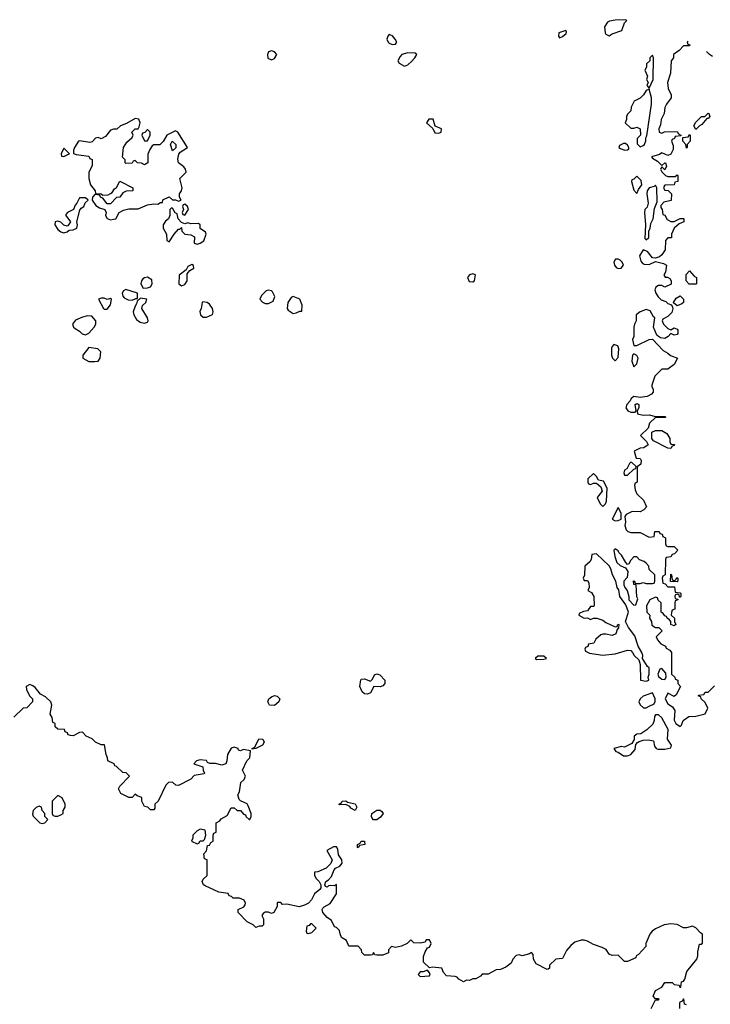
# Model space of a CAD drawing. Header units: inches. Extents: x 2380249 to 2585472, y 382747 to 546448.
# Tile 624 of 626: x 2519784 to 2524244, y 493418 to 499775. Entities that reach past the tile are written whole.
import ezdxf

# ---------------------------------------------------------------- set-up
doc = ezdxf.new("R2010")
doc.units = ezdxf.units.IN
doc.header["$MEASUREMENT"] = 0
doc.layers.add('C5419', color=7, linetype='Continuous')
doc.layers.add('C5429', color=7, linetype='Continuous')

msp = doc.modelspace()

# ---------------------------------------------------------------- linework, layer by layer
at = {"layer": 'C5419', "color": 4, "elevation": 44}
for points in [[(2520000, 495237), (2519998, 495238), (2519994, 495270), (2519982, 495290), (2519991.3, 495350), (2519984.7, 495370), (2519950, 495402), (2519919.6, 495419.6), (2519883.6, 495463.6), (2519870, 495474), (2519850, 495482), (2519826, 495470), (2519828, 495450), (2519848, 495410), (2519868, 495390), (2519868, 495370), (2519830, 495332), (2519806, 495330), (2519747.3, 495272.7)], [(2520000, 494736), (2519994, 494730), (2519994, 494650), (2519998, 494638), (2520000, 494637.3)]]:
    msp.add_lwpolyline(points, dxfattribs=at)
msp.add_lwpolyline([(2519910, 494698), (2519890, 494688), (2519872, 494670), (2519866.4, 494646.4), (2519871.6, 494631.6), (2519914, 494590), (2519930, 494584.7), (2519946, 494590), (2519966, 494610), (2519946, 494630), (2519946, 494650), (2519928.4, 494668.4), (2519926, 494690)], close=True, dxfattribs=at)
at = {"layer": 'C5429', "color": 4}
for points, elevation in [([(2523695.3, 499775.3), (2523630, 499773.2), (2523593.4, 499766.6), (2523580.5, 499759.5), (2523561, 499730), (2523566, 499690), (2523570, 499682), (2523590, 499671.3), (2523610, 499684.7), (2523673.4, 499706.6), (2523690, 499754), (2523706, 499770)], 48), ([(2522170, 499679), (2522161, 499670), (2522154.8, 499650), (2522162.8, 499630), (2522170, 499622.8), (2522190, 499616), (2522210, 499618), (2522219, 499630), (2522209.2, 499650), (2522191.9, 499671.9)], 48), ([(2523310, 499706), (2523266, 499690), (2523262.8, 499670), (2523270, 499658), (2523290, 499667.3), (2523313.6, 499686.4), (2523316.4, 499696.4)], 48), ([(2521410, 499573.2), (2521391.3, 499568.7), (2521384.7, 499550), (2521386.8, 499526.8), (2521410, 499516), (2521430, 499524.7), (2521444, 499550), (2521430, 499568.7)], 48), ([(2522290, 499560.9), (2522252, 499550), (2522242, 499538), (2522226, 499510), (2522234.8, 499494.8), (2522270, 499476), (2522290, 499484.7), (2522314.8, 499505.2), (2522335.3, 499530), (2522348, 499550), (2522339, 499559)], 48), ([(2523870, 499546), (2523854, 499530), (2523854, 499510), (2523832, 499490), (2523831.6, 499468.4), (2523822, 499450), (2523838, 499410), (2523832, 499390), (2523842, 499370), (2523834, 499350), (2523850, 499334), (2523874, 499390), (2523878, 499530)], 48), ([(2523850, 499326), (2523830, 499318), (2523812, 499290), (2523790, 499268), (2523751.6, 499248.4), (2523732, 499210), (2523730, 499186), (2523710, 499166), (2523702, 499150), (2523702, 499130), (2523694, 499110), (2523730, 499074), (2523750, 499074), (2523770, 499082), (2523792, 499070), (2523794, 499030), (2523772.7, 499007.3), (2523772.7, 498972.7), (2523790, 498954), (2523810, 498962), (2523818, 498970), (2523827.3, 498992.7), (2523828, 499012), (2523834.6, 499025.4), (2523864, 499230), (2523865.2, 499270)], 48), ([(2524150, 499066), (2524138, 499090), (2524150, 499114), (2524188, 499150), (2524208.7, 499151.3), (2524230, 499171.3), (2524234, 499170), (2524242, 499150), (2524230, 499138), (2524222, 499138), (2524190, 499098), (2524174, 499090)], 48), ([(2520530, 499137.2), (2520474.4, 499105.6), (2520436, 499090), (2520411, 499069), (2520390, 499068.7), (2520370, 499062), (2520339.1, 499020.9), (2520310, 499006), (2520290, 499014), (2520274, 499010), (2520252.7, 498987.3), (2520238, 498982), (2520170, 498994), (2520164.7, 498990), (2520138, 498950), (2520131.3, 498930), (2520132, 498912), (2520150, 498904.7), (2520230, 498894), (2520238, 498878), (2520252.7, 498872.7), (2520252, 498832), (2520231.3, 498790), (2520231.3, 498750), (2520242, 498710), (2520272, 498670), (2520274, 498654), (2520311.1, 498651.1), (2520322, 498642), (2520354.6, 498645.4), (2520370, 498652), (2520380.4, 498659.6), (2520396.4, 498683.6), (2520408.4, 498691.6), (2520430, 498732), (2520514, 498690), (2520514, 498670), (2520471.6, 498668.4), (2520450, 498658), (2520430.7, 498629.3), (2520410, 498628), (2520370, 498586), (2520350, 498586), (2520322, 498622), (2520306, 498630), (2520302, 498642), (2520270, 498646), (2520254, 498630), (2520252, 498610), (2520275.3, 498575.3), (2520299.8, 498559.8), (2520334, 498550), (2520342, 498530), (2520338, 498510), (2520350, 498492), (2520370, 498482.8), (2520390, 498486.8), (2520406, 498490), (2520426, 498530), (2520454.5, 498545.5), (2520490, 498554), (2520550, 498553.4), (2520610, 498578.8), (2520650, 498586), (2520676.4, 498583.6), (2520694, 498594), (2520706, 498594), (2520708.9, 498611.1), (2520750, 498632), (2520770, 498612), (2520790, 498612), (2520810, 498602.8), (2520828, 498610), (2520817.2, 498630), (2520817.2, 498650), (2520829.3, 498670.7), (2520833.2, 498690), (2520819, 498750), (2520859, 498790), (2520854, 498810), (2520844.7, 498824.7), (2520809.2, 498850), (2520805.2, 498874.8), (2520812.9, 498907.1), (2520820.9, 498919.1), (2520868, 498950), (2520806, 499050), (2520790, 499058), (2520734, 499030), (2520711.3, 498988.7), (2520690, 498968), (2520650, 498968), (2520639.6, 498960.4), (2520623.6, 498936.4), (2520612.7, 498907.3), (2520611.3, 498850), (2520590, 498838), (2520570, 498848), (2520546, 498850), (2520530, 498866), (2520518, 498862), (2520510, 498848), (2520470, 498846), (2520466, 498850), (2520466, 498870), (2520448.7, 498888.7), (2520455.3, 498950), (2520476.4, 498983.6), (2520510, 499014), (2520518, 499030), (2520509, 499050), (2520530, 499071), (2520548.4, 499071.6), (2520556.4, 499083.6), (2520562, 499110), (2520554, 499134)], 48), ([(2522453.6, 499133.6), (2522426.4, 499133.6), (2522412, 499110), (2522452.7, 499072.7), (2522465.4, 499045.4), (2522490, 499042), (2522506, 499050), (2522508, 499070), (2522467.3, 499087.3)], 48), ([(2520610, 499066), (2520592.7, 499047.3), (2520578, 499042), (2520574, 499030), (2520590, 498994), (2520610, 498994), (2520626, 499030), (2520626, 499050)], 48), ([(2524090, 498946), (2524086, 498970), (2524066, 498990), (2524066, 499014), (2524102, 499018), (2524110, 499034), (2524114, 499030), (2524114, 498990), (2524094, 498970), (2524094, 498950)], 48), ([(2520770, 498928), (2520758, 498970), (2520768, 498992), (2520791.6, 498968.4), (2520791.6, 498948.4)], 48), ([(2523696.4, 498976.4), (2523683.6, 498976.4), (2523658, 498962), (2523654, 498950), (2523663.6, 498943.6), (2523690, 498932), (2523710, 498934), (2523718, 498942), (2523718, 498950), (2523710, 498966)], 48), ([(2520070, 498946), (2520052, 498910), (2520054, 498894), (2520070, 498892), (2520090, 498902), (2520106, 498910)], 48), ([(2523770, 498766), (2523750, 498746), (2523738, 498742), (2523734, 498730), (2523750, 498674), (2523770, 498654), (2523780.2, 498679.8), (2523802, 498710), (2523798, 498738)], 48), ([(2523890, 498706), (2523882, 498698), (2523850, 498689), (2523837.3, 498670), (2523833.4, 498650), (2523842.8, 498590), (2523835.3, 498564.7), (2523822, 498550), (2523818.8, 498530), (2523826, 498450), (2523822, 498362), (2523830, 498354), (2523846, 498370), (2523846, 498410), (2523855.3, 498430), (2523860.4, 498459.6), (2523875.3, 498490), (2523883.1, 498556.9), (2523900.4, 498599.6), (2523898, 498690)], 48), ([(2520210, 498626), (2520170, 498626), (2520154, 498590), (2520142, 498578), (2520131, 498549), (2520094, 498530), (2520082, 498518), (2520082, 498510), (2520112, 498470), (2520096, 498444), (2520090, 498442), (2520070, 498448.7), (2520050, 498468), (2520030, 498475.3), (2520014, 498470), (2520012, 498450), (2520030, 498421), (2520050, 498404.7), (2520070, 498398), (2520090, 498404.7), (2520104, 498416), (2520130, 498418.8), (2520154, 498430), (2520157.2, 498450), (2520153.2, 498470), (2520173.6, 498546.4), (2520181.2, 498558.8), (2520198, 498570), (2520208, 498592), (2520226, 498610)], 48), ([(2520850, 498584), (2520840.7, 498579.3), (2520836, 498570), (2520841, 498550), (2520834, 498530), (2520838, 498518), (2520850, 498514), (2520874, 498550), (2520868.7, 498570)], 48), ([(2520770, 498558), (2520762, 498558), (2520754, 498550), (2520754, 498510), (2520744.7, 498490), (2520724.9, 498475.1), (2520710.8, 498450), (2520710.8, 498430), (2520732, 498390), (2520734, 498350), (2520750, 498342), (2520782, 498390), (2520810, 498422), (2520818, 498422), (2520830, 498434), (2520831.3, 498410), (2520850, 498391.3), (2520890, 498386.8), (2520914, 498374), (2520912, 498332), (2520930, 498326), (2520950, 498331.3), (2520972.5, 498347.5), (2520988.7, 498390), (2520983.1, 498403.1), (2520950, 498428), (2520948.7, 498450), (2520939.3, 498459.3), (2520890, 498458), (2520870, 498464), (2520850, 498458), (2520830, 498466), (2520808, 498490), (2520802, 498522), (2520787.3, 498527.3)], 48), ([(2520895.3, 498195.3), (2520870, 498182), (2520859.8, 498160.2), (2520814.4, 498125.6), (2520811.3, 498070), (2520830, 498056), (2520850, 498064.7), (2520865.2, 498090), (2520864.7, 498135.3), (2520884, 498156), (2520908, 498170), (2520907.3, 498187.3)], 48), ([(2523650, 498229.3), (2523630.9, 498229.1), (2523620.7, 498210), (2523624.9, 498190), (2523635.5, 498175.5), (2523650, 498167.7), (2523669.3, 498170.7), (2523684, 498190), (2523675.3, 498210), (2523662, 498222)], 48), ([(2522710, 498135.1), (2522690, 498128.7), (2522676, 498110), (2522685.8, 498085.8), (2522710, 498083), (2522721.2, 498090), (2522728.7, 498128.7)], 48), ([(2524150, 498068), (2524108.4, 498068.4), (2524088.4, 498088.4), (2524088.7, 498130), (2524110, 498154), (2524139.6, 498119.6), (2524154, 498110), (2524154, 498070)], 48), ([(2520610, 498113.2), (2520590, 498109), (2520578.8, 498101.2), (2520570.7, 498089.3), (2520567.3, 498070), (2520582.5, 498042.5), (2520610, 498044.9), (2520629.3, 498050.7), (2520639.3, 498070), (2520636.5, 498096.5)], 48), ([(2520470, 498033.2), (2520455.3, 498024.7), (2520446, 498010), (2520451.3, 497990), (2520459.8, 497979.8), (2520485.4, 497965.4), (2520510, 497964.7), (2520534, 497974), (2520546, 497974), (2520546, 498010)], 48), ([(2521390, 498029), (2521376, 498024), (2521345.4, 497994.6), (2521334, 497970), (2521351.6, 497951.6), (2521370, 497942), (2521390, 497942), (2521422, 497958), (2521431.9, 497988.1), (2521417.5, 498017.5), (2521410, 498024)], 48), ([(2520330, 497978), (2520310, 497978), (2520294, 497970), (2520324.7, 497910), (2520330, 497906), (2520350, 497906), (2520370, 497934), (2520378, 497970), (2520370, 497975.3), (2520350, 497968)], 48), ([(2520563.6, 497976.4), (2520542, 497958), (2520539.6, 497940.4), (2520530, 497926), (2520518, 497890), (2520521, 497870), (2520539.1, 497839.1), (2520562.4, 497822.4), (2520590, 497814.8), (2520610, 497822), (2520613.2, 497830), (2520609.3, 497850), (2520574, 497910), (2520578, 497930), (2520598, 497950), (2520606, 497970)], 48), ([(2520967.1, 497952.9), (2520962, 497950), (2520956, 497910), (2520948.2, 497891.8), (2520951, 497870), (2520970, 497854.8), (2520990, 497854), (2521010, 497864), (2521028.9, 497871.1), (2521034, 497890), (2521029, 497910), (2521010, 497939), (2520995.3, 497950)], 48), ([(2521550, 497988.7), (2521538, 497982), (2521516, 497950), (2521511, 497910), (2521518.8, 497898.8), (2521550, 497878), (2521570, 497882), (2521594, 497894), (2521606, 497894), (2521608, 497932), (2521594, 497970)], 48), ([(2524030, 497928.7), (2524006, 497946), (2524006, 497950), (2524023.1, 497976.9), (2524050, 497992), (2524071, 497971), (2524071.3, 497950), (2524059.8, 497940.2)], 48), ([(2520223.1, 497863.1), (2520190, 497854), (2520144.9, 497835.1), (2520124.7, 497810), (2520131.3, 497790), (2520141.4, 497781.4), (2520170, 497764.7), (2520187.7, 497747.7), (2520210, 497741), (2520230, 497751), (2520265.2, 497790), (2520275.3, 497810), (2520275.3, 497830), (2520250, 497862)], 48), ([(2520230, 497658), (2520191.3, 497610), (2520191.3, 497590), (2520230, 497567.3), (2520270, 497567.3), (2520290, 497571.3), (2520304, 497590), (2520308.7, 497630), (2520289.1, 497649.1)], 48), ([(2523622, 497678), (2523610, 497666), (2523606.4, 497653.6), (2523606, 497610), (2523612, 497590), (2523630, 497572), (2523650, 497594), (2523654, 497650), (2523646, 497670)], 48), ([(2523750, 497618), (2523742, 497610), (2523738, 497570), (2523750, 497534), (2523770, 497554), (2523778, 497590), (2523770, 497606)], 48), ([(2523990, 497006), (2523970, 497008), (2523876.4, 497056.4), (2523866, 497070), (2523867.3, 497112.7), (2523890, 497122), (2523930, 497122), (2523963.6, 497103.6), (2523982, 497070), (2523982, 497050), (2523990, 497034), (2524012, 497032), (2524010, 497026), (2523998, 497022)], 48), ([(2523730, 496918), (2523722, 496910), (2523705.4, 496874.6), (2523690, 496866), (2523686, 496850), (2523690, 496834), (2523710, 496834), (2523750, 496874), (2523762, 496878), (2523766, 496890), (2523736.4, 496916.4)], 48), ([(2523490, 496846), (2523454, 496810), (2523454, 496790), (2523458, 496778), (2523470, 496774), (2523490, 496782), (2523510, 496782), (2523538, 496758), (2523544.7, 496730), (2523514, 496690), (2523532, 496650), (2523550, 496632), (2523568, 496650), (2523573.6, 496666.4), (2523579, 496750), (2523555.3, 496795.3), (2523522, 496802), (2523510, 496826)], 48), ([(2523650, 496626), (2523611.3, 496550), (2523630, 496538.8), (2523650, 496541), (2523668, 496550), (2523668.7, 496570), (2523668, 496590)], 48), ([(2523630, 496358), (2523622, 496350), (2523627.3, 496310), (2523641, 496270), (2523662, 496250), (2523696.9, 496236.9), (2523712, 496212), (2523707.5, 496172.5), (2523686, 496150), (2523686.4, 496126.4), (2523691.3, 496110), (2523706.8, 496090), (2523718, 496050), (2523718, 496030), (2523750, 495994), (2523762, 495998), (2523775.3, 496035.3), (2523769, 496049), (2523766, 496126), (2523749.1, 496129.1), (2523748.7, 496151.3), (2523754, 496150), (2523758, 496138), (2523770, 496134), (2523790, 496134), (2523810, 496142), (2523830, 496134), (2523870, 496134), (2523882, 496138), (2523886, 496150), (2523886, 496190), (2523850, 496226), (2523847.3, 496247.3), (2523830, 496266), (2523816.4, 496276.4), (2523787.3, 496287.3), (2523770, 496306), (2523750, 496306), (2523730, 496286), (2523718, 496262), (2523710, 496258), (2523698, 496270), (2523670, 496318), (2523654, 496334), (2523650, 496346)], 48), ([(2523510, 496326), (2523478, 496322), (2523474, 496290), (2523465.4, 496274.6), (2523432.7, 496247.3), (2523432, 496188), (2523422, 496170), (2523430, 496154), (2523450, 496154), (2523459.6, 496139.6), (2523462, 496110), (2523454, 496090), (2523476.9, 496076.9), (2523491.6, 496051.6), (2523494, 495990), (2523490, 495986), (2523470, 495986), (2523450, 495958), (2523425.4, 495954.6), (2523398, 495942), (2523394, 495930), (2523430, 495912), (2523450, 495914), (2523470, 495902), (2523490, 495912), (2523511.1, 495911.1), (2523550, 495898), (2523570, 495882), (2523630, 495854), (2523642, 495858), (2523647.3, 495872.7), (2523654, 495870), (2523651.6, 495848.4), (2523642, 495838), (2523634, 495810), (2523610, 495798), (2523570, 495808.7), (2523550, 495808.7), (2523536.9, 495803.1), (2523505.4, 495774.6), (2523491.1, 495748.9), (2523458, 495742), (2523452.7, 495727.3), (2523438, 495722), (2523434, 495710), (2523438, 495698), (2523464.7, 495684.7), (2523550, 495671), (2523630, 495681), (2523710, 495704.7), (2523730, 495702), (2523742, 495690), (2523752, 495670), (2523782, 495642), (2523791.1, 495611.1), (2523794, 495510), (2523830, 495504.7), (2523846, 495510), (2523842, 495530), (2523849, 495550), (2523848.7, 495590), (2523838.6, 495598.6), (2523806, 495650), (2523808, 495670), (2523802, 495690), (2523779, 495730), (2523756, 495796), (2523715.3, 495850), (2523695.3, 495890), (2523715.3, 495950), (2523698, 495998), (2523659, 496050), (2523653.2, 496093.2), (2523642, 496110), (2523634, 496150), (2523612.7, 496190), (2523602, 496230), (2523590, 496248)], 48), ([(2524010, 496154), (2524022, 496158), (2524027.3, 496172.7), (2524034, 496170), (2524034, 496150), (2524030, 496146), (2523987.3, 496147.3), (2523990, 496194), (2523994, 496190), (2523998, 496158)], 48), ([(2523170, 495666), (2523130, 495666), (2523114, 495650), (2523124.7, 495644.7), (2523170, 495646), (2523186, 495650)], 48), ([(2523930, 495586), (2523918, 495582), (2523904.7, 495550), (2523910, 495534), (2523930, 495518), (2523950, 495514), (2523958, 495530), (2523956.4, 495556.4)], 48), ([(2522112.8, 495467.2), (2522071, 495469), (2522050, 495429), (2522030, 495419.3), (2522010, 495422.7), (2521995.9, 495435.9), (2521980.9, 495470), (2521986.6, 495513.4), (2521990, 495518), (2522010, 495518.8), (2522050, 495504.7), (2522063.1, 495516.9), (2522075.3, 495544.7), (2522090, 495552), (2522110, 495544.7), (2522142.8, 495510), (2522142.8, 495490), (2522130, 495474)], 44), ([(2521430, 495346.6), (2521398, 495350), (2521386, 495370), (2521394, 495390), (2521410, 495402.8), (2521430, 495410.8), (2521446.8, 495406.8), (2521464.7, 495390), (2521458, 495370)], 44), ([(2523870, 495428), (2523810, 495408), (2523792, 495390), (2523782, 495370), (2523791.6, 495351.6), (2523812.7, 495332.7), (2523830, 495332), (2523850, 495342), (2523882, 495358), (2523887.3, 495372.7), (2523888, 495390)], 48), ([(2523910, 495286), (2523890, 495286), (2523883.6, 495276.4), (2523882, 495250), (2523872.7, 495227.3), (2523834, 495190), (2523796, 495164), (2523770, 495162), (2523752, 495150), (2523752, 495128), (2523737.3, 495102.7), (2523690, 495079), (2523670, 495082), (2523622, 495070), (2523634, 495050), (2523650, 495044.7), (2523682.8, 495022.8), (2523710, 495022.8), (2523730, 495031.3), (2523758, 495062), (2523764, 495096), (2523772.9, 495107.1), (2523784.7, 495115.3), (2523810, 495122.8), (2523845.4, 495125.4), (2523878, 495118), (2523883.6, 495083.6), (2523894, 495070), (2523906, 495066), (2523950, 495064.7), (2523990, 495074), (2523993.2, 495090), (2523968, 495130), (2523972.7, 495192.7), (2523930, 495268)], 48), ([(2521286, 495066), (2521286, 495070), (2521302, 495078), (2521328.9, 495131.1), (2521354, 495130), (2521362, 495110), (2521352, 495090), (2521310, 495068.7)], 44), ([(2521950, 494668), (2521923.1, 494683.1), (2521915.3, 494695.3), (2521890, 494708), (2521850, 494706), (2521846, 494710), (2521862, 494718), (2521866, 494730), (2521890, 494732), (2521902, 494722), (2521950, 494711.3), (2521962, 494690)], 44), ([(2522069, 494609), (2522060.2, 494620.2), (2522055.3, 494630), (2522059, 494650), (2522090, 494671.3), (2522111.1, 494671.1), (2522123.6, 494663.6), (2522132, 494650), (2522114.4, 494625.6), (2522090, 494609)], 44), ([(2520950, 494548), (2520930, 494538), (2520902, 494510), (2520902, 494490), (2520894, 494470), (2520930, 494454), (2520942, 494458), (2520950, 494474), (2520970, 494474), (2520978, 494482), (2520986, 494510), (2520982, 494542)], 44), ([(2521970, 494428), (2521966, 494430), (2521966, 494450), (2521982, 494458), (2521990, 494472), (2522011.3, 494471.3), (2522014, 494450), (2521978, 494442)], 44), ([(2521670, 493938), (2521662, 493938), (2521652.7, 493927.3), (2521638, 493922), (2521634, 493890), (2521638, 493878), (2521650, 493874), (2521670, 493882), (2521698, 493910)], 44), ([(2522418, 493638), (2522390, 493628), (2522370, 493628), (2522358, 493610), (2522370, 493598), (2522430, 493602), (2522434.6, 493614.6)], 44)]:
    msp.add_lwpolyline(points, close=True, dxfattribs=dict(at, elevation=elevation))
for points, elevation in [([(2524101.6, 499637.6), (2524094, 499630), (2524098, 499618), (2524112.7, 499612.7), (2524110, 499606), (2524070, 499606), (2524043.6, 499576.4), (2524006, 499550), (2524006, 499530), (2523991.3, 499510), (2523987.3, 499430), (2523966.8, 499370), (2523970.8, 499330), (2523991.3, 499290), (2523991.3, 499270), (2523961, 499230), (2523950, 499208), (2523945.5, 499170), (2523926.8, 499130), (2523922.8, 499097.2), (2523912, 499070), (2523914, 499050), (2523930, 499042), (2523948.7, 499051.3), (2524030, 499054), (2524038, 499038), (2524054, 499030), (2524054, 499026), (2524018, 499022), (2524012, 499008), (2523998, 499002), (2523994, 498990), (2524003.6, 498963.6), (2524003.6, 498936.4), (2523990, 498908), (2523970, 498898), (2523930, 498915.3), (2523916, 498904), (2523864.7, 498890), (2523870, 498882), (2523902.8, 498862.8), (2523930, 498834), (2523950, 498852), (2523954, 498850), (2523962, 498830), (2523950, 498806), (2523930, 498826), (2523922, 498810), (2523930, 498794), (2523954, 498770), (2523970, 498762), (2524018, 498762), (2524030, 498774), (2524034, 498770), (2524034, 498730), (2524014, 498726), (2524010, 498708), (2523950, 498706), (2523943.6, 498696.4), (2523942, 498690), (2523950, 498674), (2523972.7, 498672.7), (2523994, 498650), (2523991.1, 498608.9), (2523943.6, 498596.4), (2523923.6, 498576.4), (2523923.6, 498563.6), (2523934, 498550), (2523938, 498518), (2523950, 498514), (2523965.4, 498485.4), (2523990, 498472), (2524010, 498471.3), (2524048.4, 498491.6), (2524070, 498492), (2524074, 498490), (2524074, 498470), (2524043.6, 498456.4), (2524011.6, 498428.4), (2523994, 498390), (2523992.7, 498367.3), (2523970, 498366), (2523954, 498350), (2523952, 498290), (2523930, 498258), (2523915.3, 498244.7), (2523890, 498235.3), (2523870, 498237.2), (2523838.6, 498278.6), (2523810, 498289), (2523786.8, 498250), (2523796.4, 498216.4), (2523804.7, 498204.7), (2523817.5, 498197.5), (2523850, 498194), (2523890, 498214), (2523942, 498202), (2523962, 498190), (2523954.8, 498145.2), (2523944.7, 498124.7), (2523952, 498112), (2523968, 498112), (2523983.6, 498103.6), (2523992, 498090), (2523991.6, 498068.4), (2523951.3, 498048.7), (2523930, 498058), (2523910, 498058), (2523891.6, 498048.4), (2523886, 498030), (2523891.3, 498010), (2523906.8, 497986.8), (2523927.3, 497967.3), (2523956, 497956), (2523970, 497942), (2523994, 497934), (2523999.6, 497919.6), (2524002, 497910), (2523995.3, 497884.7), (2523970, 497858), (2523938, 497842), (2523934, 497830), (2523942, 497810), (2523970, 497782), (2523990, 497772), (2524010, 497784.7), (2524030, 497778), (2524034.8, 497770), (2524034, 497750), (2524030, 497742), (2524010, 497739), (2523990, 497748), (2523970.9, 497729.1), (2523950, 497717.2), (2523921.5, 497721.5), (2523908.9, 497728.9), (2523899, 497739), (2523878, 497790), (2523886, 497850), (2523876.4, 497856.4), (2523854.6, 497894.6), (2523830, 497904), (2523792, 497890), (2523766, 497870), (2523766, 497830), (2523754.8, 497810), (2523750.7, 497790), (2523750.7, 497730), (2523740.7, 497710), (2523750, 497672), (2523770, 497671), (2523850, 497711.3), (2523870, 497712), (2523939.6, 497639.6), (2523970, 497622), (2523986.4, 497606.4), (2524032, 497590), (2524011.1, 497548.9), (2523970, 497518), (2523930, 497518), (2523886.4, 497473.6), (2523865.4, 497414.6), (2523865.4, 497405.4), (2523874, 497390), (2523874, 497370), (2523863.6, 497356.4), (2523837.3, 497342.7), (2523820.7, 497339.3), (2523790, 497336), (2523750, 497342), (2523732, 497330), (2523725.4, 497314.6), (2523704.7, 497290), (2523698, 497270), (2523712, 497250), (2523730, 497241), (2523758, 497242), (2523766, 497250), (2523758, 497290), (2523770, 497298), (2523782, 497290), (2523782, 497270), (2523772, 497250), (2523774, 497230), (2523810, 497221), (2523850, 497224.7), (2523890, 497214), (2523950, 497214), (2523954, 497210), (2523954, 497206), (2523890, 497206), (2523852, 497170), (2523842, 497138), (2523794, 497090), (2523832.7, 497052.7), (2523842, 497030), (2523814, 497010), (2523790, 497008.7), (2523752, 496990), (2523764.7, 496944.7), (2523790, 496942), (2523798, 496930), (2523795.3, 496904.7), (2523772.7, 496887.3), (2523772, 496790), (2523758, 496782), (2523754, 496770), (2523759.6, 496739.6), (2523770, 496714), (2523812.7, 496672.7), (2523831.3, 496630), (2523814, 496610), (2523790, 496598), (2523739.6, 496600.4), (2523699.6, 496580.4), (2523691.6, 496568.4), (2523696, 496530), (2523691, 496510), (2523701, 496481), (2523711.1, 496471.1), (2523730, 496464.7), (2523790, 496464.7), (2523850, 496434), (2523882, 496438), (2523886, 496470), (2523914, 496470), (2523918, 496458), (2523932.7, 496452.7), (2523938, 496438), (2523954, 496430), (2523954, 496390), (2523958, 496378), (2523970, 496374), (2524010, 496374), (2524034, 496350), (2524012.7, 496327.3), (2523998, 496322), (2523990, 496306), (2523958, 496302), (2523954, 496290), (2523952, 496190), (2523938, 496182), (2523934, 496170), (2523938, 496138), (2523952.7, 496132.7), (2523970, 496114), (2524012.7, 496112.7), (2524018, 496078), (2524050, 496074), (2524054, 496070), (2524054, 496050), (2524050, 496046), (2524046, 496046), (2524042, 496062), (2524030, 496066), (2524018, 496062), (2524014, 496050), (2524018, 496038), (2524034, 496034), (2524034, 496030), (2524018, 496022), (2524014, 496010), (2524014, 495970), (2523998, 495962), (2523992.7, 495947.3), (2523992, 495930), (2524012, 495910), (2524012, 495890), (2524022, 495870), (2524010, 495862), (2523989, 495869), (2523988, 495890), (2523980.4, 495900.4), (2523966, 495910), (2523962, 495922), (2523950, 495926), (2523940.4, 495940.4), (2523926, 495950), (2523926, 496010), (2523907.3, 496027.3), (2523902, 496042), (2523890, 496046), (2523854, 496030), (2523832, 495990), (2523834, 495950), (2523854, 495930), (2523852, 495910), (2523864.7, 495890), (2523866.4, 495866.4), (2523890, 495851.3), (2523910.9, 495850.9), (2523934, 495830), (2523894, 495790), (2523902, 495770), (2523925.4, 495745.4), (2523954, 495730), (2523958, 495718), (2523983.6, 495703.6), (2523994, 495690), (2523994, 495550), (2524014, 495530), (2524018, 495518), (2524034, 495510), (2524034, 495490), (2524052, 495470), (2524023.6, 495416.4), (2524010, 495406), (2523970, 495426), (2523952, 495390), (2523970, 495358), (2523998.8, 495338.8), (2524007.3, 495327.3), (2524014, 495314), (2524011.3, 495251.3), (2524022, 495230), (2524050, 495212), (2524059, 495221), (2524069.3, 495250.7), (2524104.8, 495275.2), (2524150, 495278.8), (2524210, 495294), (2524228, 495330), (2524210, 495366), (2524186, 495390), (2524182, 495402), (2524166, 495410), (2524170, 495414), (2524202, 495418), (2524210, 495434), (2524230, 495434), (2524270, 495474)], 48), ([(2524257.2, 499537.2), (2524238, 499550), (2524219.4, 499570.8)], 48), ([(2523862, 493390), (2523890, 493446), (2523910, 493446), (2523914, 493450), (2523910, 493454), (2523890, 493454), (2523874, 493470), (2523890, 493506), (2523931.1, 493528.9), (2523950, 493558), (2523998, 493558), (2524010, 493546), (2524042, 493542), (2524047.3, 493527.3), (2524052.7, 493527.3), (2524058, 493562), (2524070, 493566), (2524079.6, 493580.4), (2524092, 493630), (2524156, 493710), (2524162.8, 493730), (2524163.5, 493756.5), (2524174, 493806), (2524186, 493806), (2524192.7, 493812.7), (2524194, 493870), (2524179.6, 493879.6), (2524150, 493912), (2524130, 493922), (2524090, 493912), (2524070, 493912), (2524030, 493932), (2523990, 493938), (2523946, 493930), (2523890, 493904.7), (2523869.5, 493890.5), (2523854, 493870), (2523828.7, 493810), (2523828, 493790), (2523780.4, 493739.6), (2523766, 493730), (2523762, 493718), (2523710, 493694), (2523690, 493694), (2523650, 493734), (2523610, 493732), (2523590, 493742), (2523571.1, 493771.1), (2523545.4, 493785.4), (2523490, 493804.7), (2523450, 493824.7), (2523430, 493831), (2523410, 493831), (2523370, 493818), (2523343.7, 493796.3), (2523314.6, 493765.4), (2523290, 493714), (2523246, 493710), (2523206, 493670), (2523206, 493650), (2523196.4, 493643.6), (2523190, 493642), (2523119.6, 493679.6), (2523102, 493710), (2523099.6, 493739.6), (2523090, 493752), (2523076.4, 493743.6), (2523030, 493731.3), (2523010, 493738), (2522990, 493732), (2522968.7, 493710), (2522957.2, 493682.8), (2522923.1, 493656.9), (2522890, 493642), (2522860.4, 493639.6), (2522810, 493612), (2522770, 493611.3), (2522760.4, 493599.6), (2522730, 493582), (2522710, 493582), (2522690, 493572), (2522670, 493574), (2522650, 493562), (2522619.6, 493579.6), (2522610, 493592), (2522596.9, 493596.9), (2522541, 493601), (2522522, 493622), (2522510.8, 493650.8), (2522450, 493658), (2522430, 493654), (2522392, 493690), (2522392.7, 493727.3), (2522403.6, 493756.4), (2522418, 493782), (2522430, 493786), (2522442, 493810), (2522430, 493834), (2522410, 493834), (2522402, 493818), (2522370, 493812), (2522330, 493814), (2522310, 493834), (2522286, 493810), (2522250, 493792), (2522210, 493784.7), (2522186, 493790), (2522166, 493770), (2522166, 493750), (2522130, 493734), (2522090, 493734), (2522078, 493738), (2522070, 493752), (2522062, 493738), (2522050, 493734), (2522010, 493734), (2521992.7, 493752.7), (2521992, 493770), (2521970, 493792), (2521910, 493794), (2521894, 493830), (2521862, 493850), (2521852.7, 493872.7), (2521850, 493894), (2521830, 493914), (2521818, 493918), (2521798, 493958), (2521770, 493978), (2521742.8, 494010), (2521738, 494030), (2521742, 494038), (2521750, 494048), (2521790, 494068), (2521831, 494130), (2521830, 494192), (2521818, 494182), (2521790, 494184.7), (2521778, 494182), (2521770, 494174), (2521758, 494178), (2521754, 494190), (2521762, 494210), (2521778.8, 494221.2), (2521797.3, 494242.7), (2521814.4, 494285.6), (2521823.5, 494296.5), (2521850.6, 494309.4), (2521866, 494330), (2521864.7, 494350), (2521843.6, 494383.6), (2521839.6, 494419.6), (2521830, 494434), (2521810, 494434), (2521768, 494410), (2521802, 494350), (2521794, 494326), (2521763.1, 494296.9), (2521710, 494274), (2521688.4, 494271.6), (2521688, 494250), (2521698, 494230), (2521718, 494210), (2521728, 494190), (2521728.7, 494170), (2521722, 494158), (2521688, 494130), (2521668.4, 494091.6), (2521648.4, 494071.6), (2521623.1, 494056.9), (2521590, 494047.3), (2521510, 494064.7), (2521482, 494062), (2521470, 494074), (2521450, 494074), (2521446, 494070), (2521446, 494050), (2521426, 494010), (2521410, 494004.7), (2521390, 494012), (2521370, 494012), (2521356.4, 494003.6), (2521348.4, 493991.6), (2521358, 493970), (2521358, 493930), (2521350, 493922), (2521330, 493922), (2521310, 493914), (2521291.6, 493931.6), (2521254, 493950), (2521194, 494010), (2521194, 494030), (2521232.7, 494047.3), (2521239.6, 494060.4), (2521242, 494070), (2521234, 494090), (2521203.6, 494103.6), (2521162, 494102), (2521152.7, 494112.7), (2521138, 494118), (2521130, 494134), (2521070, 494142), (2520982, 494182), (2520972, 494190), (2520962, 494210), (2520970, 494226), (2520994, 494250), (2520994, 494350), (2520978, 494358), (2520974, 494390), (2520991.6, 494408.4), (2520998, 494442), (2521010, 494446), (2521018, 494462), (2521034, 494470), (2521034, 494510), (2521038, 494522), (2521052, 494530), (2521054, 494590), (2521076.9, 494603.1), (2521084.7, 494615.3), (2521123.6, 494636.4), (2521150, 494686), (2521170, 494686), (2521188.4, 494668.4), (2521210, 494668), (2521230, 494646), (2521242, 494642), (2521247.3, 494627.3), (2521266, 494610), (2521271.3, 494610), (2521278, 494630), (2521278, 494650), (2521259.6, 494699.6), (2521252.7, 494712.7), (2521210, 494732), (2521201, 494741), (2521192, 494770), (2521204.7, 494790), (2521212, 494850), (2521234, 494870), (2521242, 494890), (2521222, 494930), (2521252, 494990), (2521270.8, 495009.2), (2521274, 495054), (2521230, 495062), (2521210, 495054), (2521198, 495058), (2521194, 495070), (2521170, 495078), (2521150, 495072), (2521125.2, 495030), (2521122, 494990), (2521115.3, 494970), (2521090, 494961), (2521048.4, 494971.6), (2521012.7, 494972.7), (2520998, 494978), (2520990, 494992), (2520950, 494996), (2520926, 494990), (2520908.7, 494970), (2520966, 494950), (2520968.4, 494928.4), (2520978, 494910), (2520974.6, 494905.4), (2520910, 494894.8), (2520890, 494871.3), (2520810, 494831.3), (2520792, 494832), (2520770, 494851.3), (2520746, 494850), (2520728.4, 494831.6), (2520678, 494730), (2520658, 494710), (2520656.4, 494683.6), (2520650, 494674), (2520630, 494674), (2520611.6, 494691.6), (2520590, 494694), (2520574, 494730), (2520572.7, 494752.7), (2520543.6, 494763.6), (2520530, 494774), (2520510, 494754), (2520490, 494754), (2520438, 494778), (2520422, 494810), (2520430, 494826), (2520494, 494890), (2520471.6, 494911.6), (2520450, 494914), (2520410, 494954), (2520398, 494958), (2520394, 494970), (2520354, 494990), (2520352, 495010), (2520342, 495030), (2520332.7, 495092.7), (2520310, 495094), (2520274, 495110), (2520252.7, 495132.7), (2520214, 495150), (2520190, 495174), (2520170, 495172), (2520130, 495152), (2520112.7, 495152.7), (2520098, 495158), (2520094, 495170), (2520078, 495178), (2520072.7, 495192.7), (2520030, 495194), (2520014, 495210), (2520014, 495230), (2520000, 495237)], 44), ([(2520000, 494637.3), (2520012.7, 494632.7), (2520030, 494632), (2520050, 494642), (2520066, 494650), (2520066, 494670), (2520078, 494690), (2520078, 494710), (2520058, 494750), (2520030, 494766), (2520000, 494736)], 44), ([(2524090, 493414), (2524078, 493418), (2524074, 493450), (2524070, 493454), (2524062, 493438), (2524046, 493430), (2524046, 493390)], 44)]:
    msp.add_lwpolyline(points, dxfattribs=dict(at, elevation=elevation))

doc.saveas('drawing.dxf')
